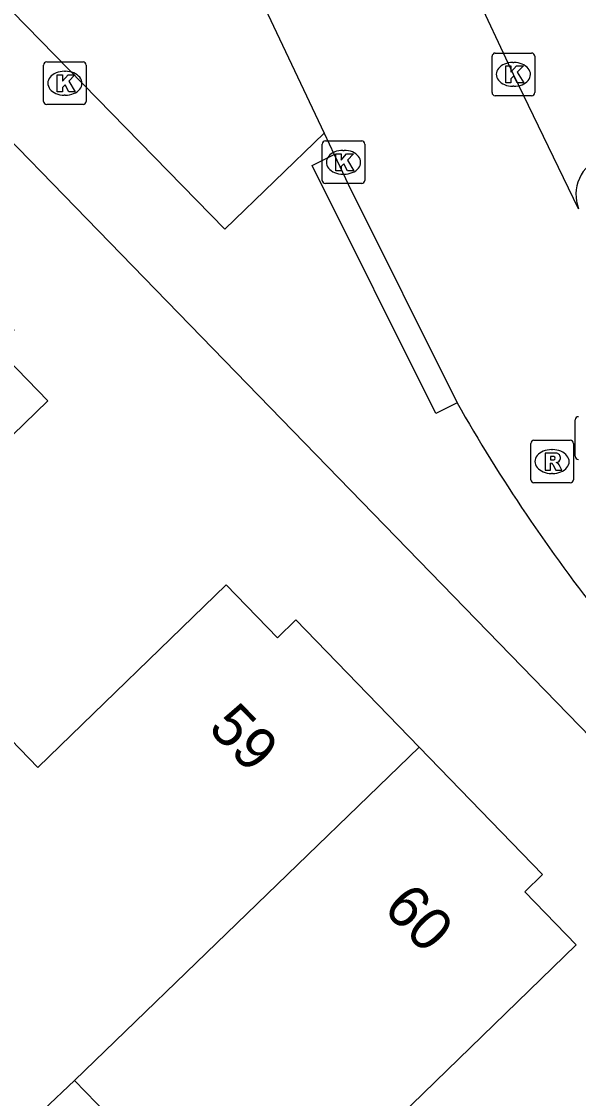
# Model space of a CAD drawing. Extents: x 162880 to 165536, y 384011 to 385179.
# Drawn here: x 163871.19 to 163884.26, y 384275.95 to 384301.21 of the extents above; entities that cross this region are included whole.
import ezdxf

# ---------------------------------------------------------------- set-up
doc = ezdxf.new("R2010")
doc.units = 0
for name, color, linetype in [('IMGEO_Kolk', 7, 'Continuous'), ('IMGEO_Pand', 7, 'Continuous'), ('IMGEO_Pand_nummerreeks', 7, 'Continuous'), ('IMGEO_Rijbaan_lokaal_gesloten', 7, 'Continuous'), ('IMGEO_Rioolput', 7, 'Continuous'), ('IMGEO_Voetpad_open', 7, 'Continuous')]:
    doc.layers.add(name, color=color, linetype=linetype)

msp = doc.modelspace()

# ---------------------------------------------------------------- linework, layer by layer
at = {"layer": 'IMGEO_Kolk'}
for p, q in [((163882.233, 384299.548), (163882.233, 384300.4)), ((163882.308, 384300.474), (163883.16, 384300.474)), ((163883.234, 384300.4), (163883.234, 384299.548)), ((163871.711, 384299.341), (163871.711, 384300.193)), ((163871.786, 384300.267), (163872.638, 384300.267)), ((163872.199, 384300.047), (163872.224, 384300.047)), ((163872.712, 384300.193), (163872.712, 384299.341)), ((163882.721, 384300.254), (163882.746, 384300.254)), ((163882.744, 384299.694), (163882.719, 384299.694)), ((163872.222, 384299.487), (163872.197, 384299.487)), ((163883.16, 384299.474), (163882.308, 384299.474)), ((163872.638, 384299.267), (163871.786, 384299.267)), ((163878.248, 384297.486), (163878.248, 384298.338)), ((163878.323, 384298.412), (163879.175, 384298.412)), ((163879.249, 384298.338), (163879.249, 384297.486)), ((163878.736, 384298.192), (163878.761, 384298.192)), ((163878.759, 384297.632), (163878.734, 384297.632)), ((163879.175, 384297.412), (163878.323, 384297.412))]:
    msp.add_line(p, q, dxfattribs=at)
for points in [[(163882.233, 384299.548), (163882.233, 384300.4)], [(163882.308, 384300.474), (163883.16, 384300.474)], [(163883.234, 384300.4), (163883.234, 384299.548)], [(163871.711, 384299.341), (163871.711, 384300.193)], [(163871.786, 384300.267), (163872.638, 384300.267)], [(163872.712, 384300.193), (163872.712, 384299.341)], [(163882.554, 384300.174), (163882.677, 384300.174), (163882.677, 384300.023), (163882.807, 384300.174), (163882.971, 384300.174), (163882.825, 384300.023), (163882.978, 384299.774), (163882.826, 384299.774), (163882.741, 384299.938), (163882.677, 384299.871), (163882.677, 384299.774), (163882.554, 384299.774), (163882.554, 384300.174)], [(163872.032, 384299.967), (163872.155, 384299.967), (163872.155, 384299.816), (163872.285, 384299.967), (163872.449, 384299.967), (163872.303, 384299.816), (163872.456, 384299.567), (163872.304, 384299.567), (163872.219, 384299.731), (163872.155, 384299.664), (163872.155, 384299.567), (163872.032, 384299.567), (163872.032, 384299.967)], [(163883.16, 384299.474), (163882.308, 384299.474)], [(163872.638, 384299.267), (163871.786, 384299.267)], [(163878.248, 384297.486), (163878.248, 384298.338)], [(163878.323, 384298.412), (163879.175, 384298.412)], [(163879.249, 384298.338), (163879.249, 384297.486)], [(163878.569, 384298.112), (163878.692, 384298.112), (163878.692, 384297.961), (163878.822, 384298.112), (163878.986, 384298.112), (163878.84, 384297.961), (163878.993, 384297.712), (163878.841, 384297.712), (163878.756, 384297.876), (163878.692, 384297.809), (163878.692, 384297.712), (163878.569, 384297.712), (163878.569, 384298.112)], [(163879.175, 384297.412), (163878.323, 384297.412)]]:
    msp.add_lwpolyline(points, dxfattribs=at)
for centre, start, end in [((163882.31, 384300.398), 91.552, 178.448), ((163882.31, 384300.398), 91.552, 178.448), ((163883.158, 384300.398), 1.552, 88.448), ((163883.158, 384300.398), 1.552, 88.448), ((163871.788, 384300.191), 91.552, 178.448), ((163871.788, 384300.191), 91.552, 178.448), ((163872.636, 384300.191), 1.552, 88.448), ((163872.636, 384300.191), 1.552, 88.448), ((163882.31, 384299.55), 181.552, 268.448), ((163882.31, 384299.55), 181.552, 268.448), ((163883.158, 384299.55), 271.552, 358.448), ((163883.158, 384299.55), 271.552, 358.448), ((163871.788, 384299.343), 181.552, 268.448), ((163871.788, 384299.343), 181.552, 268.448), ((163872.636, 384299.343), 271.552, 358.448), ((163872.636, 384299.343), 271.552, 358.448), ((163878.325, 384298.336), 91.552, 178.448), ((163878.325, 384298.336), 91.552, 178.448), ((163879.173, 384298.336), 1.552, 88.448), ((163879.173, 384298.336), 1.552, 88.448), ((163878.325, 384297.488), 181.552, 268.448), ((163878.325, 384297.488), 181.552, 268.448), ((163879.173, 384297.488), 271.552, 358.448), ((163879.173, 384297.488), 271.552, 358.448)]:
    msp.add_arc(centre, 0.0765, start, end, dxfattribs=at)
for centre, major_axis, ratio, start_param, end_param in [((163872.198, 384299.767), (-0.387, 0.002), 0.722429, 4.712389, 7.853982), ((163872.223, 384299.767), (-0.39, 0.002), 0.717154, 1.570796, 4.712389), ((163882.72, 384299.974), (-0.387, 0.002), 0.722429, 4.712389, 7.853982), ((163882.745, 384299.974), (-0.39, 0.002), 0.717154, 1.570796, 4.712389), ((163878.735, 384297.912), (-0.387, 0.002), 0.722429, 4.712389, 7.853982), ((163878.76, 384297.912), (-0.39, 0.002), 0.717154, 1.570796, 4.712389)]:
    msp.add_ellipse(centre, major_axis=major_axis, ratio=ratio, start_param=start_param, end_param=end_param, dxfattribs=at)
at = {"layer": 'IMGEO_Pand'}
for points in [[(163869.463, 384285.896), (163867.394, 384288.028), (163871.811, 384292.314), (163870.6, 384293.562), (163871.022, 384293.972), (163868.122, 384296.969)], [(163869.463, 384285.896), (163871.58, 384283.715), (163875.993, 384287.998), (163877.197, 384286.756), (163877.627, 384287.173), (163880.526, 384284.185)], [(163880.526, 384284.185), (163872.435, 384276.367)], [(163880.526, 384284.185), (163883.421, 384281.202), (163882.999, 384280.792), (163884.207, 384279.548), (163879.797, 384275.268), (163881.884, 384273.118)], [(163872.435, 384276.367), (163870.985, 384274.989), (163867.105, 384278.986), (163866.875, 384278.763), (163864.591, 384281.119)], [(163876.963, 384268.356), (163874.635, 384270.755), (163876.307, 384272.378), (163872.435, 384276.367)]]:
    msp.add_lwpolyline(points, dxfattribs=at)
at = {"layer": 'IMGEO_Rijbaan_lokaal_gesloten'}
for points in [[(163884.265, 384296.82), (163882.733, 384299.973), (163878.002, 384310.066), (163877.096, 384312.046)], [(163872.582, 384310.677), (163878.295, 384298.593)], [(163878.295, 384298.593), (163878.531, 384298.094)], [(163878.531, 384298.094), (163878.861, 384297.396), (163881.414, 384292.267)]]:
    msp.add_lwpolyline(points, dxfattribs=at)
msp.add_arc((163916.349, 384312.121), 40.183, 209.6097, 218.3807, dxfattribs=at)
at = {"layer": 'IMGEO_Rioolput'}
for p, q in [((163884.186, 384291.016), (163884.186, 384291.868)), ((163883.141, 384290.464), (163883.141, 384291.316)), ((163883.216, 384291.39), (163884.068, 384291.39)), ((163884.142, 384291.316), (163884.142, 384290.464)), ((163883.629, 384291.17), (163883.654, 384291.17)), ((163883.652, 384290.61), (163883.627, 384290.61)), ((163884.068, 384290.39), (163883.216, 384290.39))]:
    msp.add_line(p, q, dxfattribs=at)
for points in [[(163884.186, 384291.016), (163884.186, 384291.868)], [(163883.141, 384290.464), (163883.141, 384291.316)], [(163883.216, 384291.39), (163884.068, 384291.39)], [(163884.142, 384291.316), (163884.142, 384290.464)], [(163883.73, 384291.088), (163883.478, 384291.09), (163883.478, 384290.69)], [(163883.656, 384291.009), (163883.602, 384291.009), (163883.602, 384290.928)], [(163883.478, 384290.69), (163883.602, 384290.69), (163883.602, 384290.852), (163883.613, 384290.852)], [(163883.602, 384290.928), (163883.654, 384290.928)], [(163883.66, 384290.823), (163883.731, 384290.69), (163883.871, 384290.69), (163883.806, 384290.816)], [(163884.068, 384290.39), (163883.216, 384290.39)]]:
    msp.add_lwpolyline(points, dxfattribs=at)
for centre, radius, start, end in [((163884.263, 384291.866), 0.0765, 91.552, 178.448), ((163884.263, 384291.866), 0.0765, 91.552, 178.448), ((163883.218, 384291.314), 0.0765, 91.552, 178.448), ((163883.218, 384291.314), 0.0765, 91.552, 178.448), ((163884.066, 384291.314), 0.0765, 1.552, 88.448), ((163884.066, 384291.314), 0.0765, 1.552, 88.448), ((163883.662, 384290.913), 0.0964, 77.0061, 93.1865), ((163883.676, 384290.97), 0.0378, 276.6634, 79.6772), ((163883.729, 384290.978), 0.109, 350.3612, 89.416), ((163883.727, 384290.978), 0.112, 277.5842, 350.9817), ((163884.263, 384291.018), 0.0765, 181.552, 268.448), ((163884.263, 384291.018), 0.0765, 181.552, 268.448), ((163883.612, 384290.799), 0.0533, 26.0293, 88.6989), ((163883.638, 384291.117), 0.19, 274.7715, 282.9687), ((163883.711, 384290.763), 0.108, 29.5134, 73.7905), ((163883.218, 384290.466), 0.0765, 181.552, 268.448), ((163883.218, 384290.466), 0.0765, 181.552, 268.448), ((163884.066, 384290.466), 0.0765, 271.552, 358.448), ((163884.066, 384290.466), 0.0765, 271.552, 358.448)]:
    msp.add_arc(centre, radius, start, end, dxfattribs=at)
for centre, major_axis, ratio, start_param, end_param in [((163883.628, 384290.89), (-0.387, 0.002), 0.722429, 4.712389, 7.853982), ((163883.653, 384290.89), (-0.39, 0.002), 0.717154, 1.570796, 4.712389)]:
    msp.add_ellipse(centre, major_axis=major_axis, ratio=ratio, start_param=start_param, end_param=end_param, dxfattribs=at)
at = {"layer": 'IMGEO_Voetpad_open'}
for points in [[(163878.295, 384298.593), (163875.964, 384296.339), (163863.321, 384309.287)], [(163862.239, 384307.377), (163899.33, 384269.205)], [(163881.414, 384292.267), (163880.914, 384292.017), (163878.011, 384297.835), (163878.531, 384298.094)]]:
    msp.add_lwpolyline(points, dxfattribs=at)
msp.add_arc((163885.125, 384297.156), 0.923, 110.4568, 201.3617, dxfattribs=at)

# ---------------------------------------------------------------- texts
at = {"layer": 'IMGEO_Pand_nummerreeks'}
for s, p in [('59', (163875.545, 384284.61)), ('60', (163879.65, 384280.378))]:
    msp.add_text(s, height=1, rotation=314.1381, dxfattribs=at).set_placement(p)

doc.saveas('drawing.dxf')
